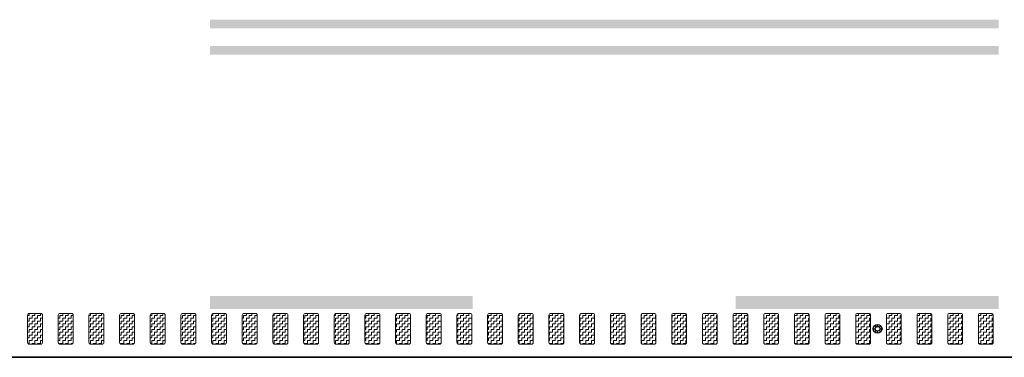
# Model space of a CAD drawing. Header units: metres. Extents: x -699 to 2316, y -1199 to 781.
# Tile 544 of 593: x 1168 to 1179, y -262 to -258. Entities that reach past the tile are written whole.
import ezdxf

# ---------------------------------------------------------------- set-up
doc = ezdxf.new("R2010")
doc.units = ezdxf.units.M
doc.linetypes.add('VW-3-3_STREEP', pattern=[6, 3, -3])
doc.linetypes.add('VW-9-3_STREEP', pattern=[12, 9, -3])
for name, color, linetype, lineweight in [('N-WA-IE-MEUBILAIR_WEGMEUBILAIR-S', 7, 'Continuous', 25), ('N-WA-VW-MARKERING_DYNAMISCH-G', 7, 'Continuous', 35), ('N-WE-VH-KANTVERHARDING-G', 210, 'Continuous', 35), ('N-WE-VW-MARKERING_LANGS_STREEP_33-G', 7, 'VW-3-3_STREEP', 13), ('N-WE-VW-MARKERING_LANGS_STREEP_93-G', 7, 'VW-9-3_STREEP', 13)]:
    doc.layers.add(name, color=color, linetype=linetype, lineweight=lineweight)
pattern_1 = [(180, (362.03036, 0), (-0.03175, -0.03175), [0.03175, -0.03175]), (270, (361.99861, 0), (0.03175, -0.03175), [0.03175, -0.03175])]

# ---------------------------------------------------------------- blocks, each defined once
blk = doc.blocks.new('SIE-WEG_GLASBOLREFLECTOR-SO')
for p, q in [((-0.375, 0), (-0.199, 0)), ((-0.141, 0.141), (-0.265, 0.265)), ((0, 0.2), (0, 0.375)), ((0.142, 0.141), (0.265, 0.265)), ((0.201, 0), (0.375, 0)), ((-0.265, -0.266), (-0.141, -0.141)), ((0, -0.375), (0, -0.2)), ((0.265, -0.266), (0.142, -0.142))]:
    blk.add_line(p, q)
for centre, radius in [((0, 0), 0.375), ((0.001, 0), 0.2)]:
    blk.add_circle(centre, radius)
blk = doc.blocks.new('glasbol')
at = {"layer": 'N-WA-IE-MEUBILAIR_WEGMEUBILAIR-S'}
blk.add_blockref('SIE-WEG_GLASBOLREFLECTOR-SO', (-0.001, 0), dxfattribs=at)

msp = doc.modelspace()

# ---------------------------------------------------------------- hatches: boundary and pattern name
at = {"layer": 'N-WA-VW-MARKERING_DYNAMISCH-G', "lineweight": 9}
h = msp.add_hatch(dxfattribs=at)
h.set_pattern_fill('ZIGZAG', color=8, scale=0.01, angle=180, style=0)
h.set_pattern_definition(pattern_1)
edge = h.paths.add_edge_path()
edge.add_line((1167.7821, -261.5327), (1167.9121, -261.5327))
edge.add_arc((1167.9121, -261.5527), 0.02, 0, 90, ccw=False)
edge.add_line((1167.9321, -261.5527), (1167.9321, -261.8627))
edge.add_arc((1167.9121, -261.8627), 0.02, 270, 360, ccw=False)
edge.add_line((1167.9121, -261.8827), (1167.7821, -261.8827))
edge.add_arc((1167.7821, -261.8627), 0.02, 180, 270, ccw=False)
edge.add_line((1167.7621, -261.8627), (1167.7621, -261.5527))
edge.add_arc((1167.7821, -261.5527), 0.02, 90, 180, ccw=False)
h = msp.add_hatch(dxfattribs=at)
h.set_pattern_fill('ZIGZAG', color=8, scale=0.01, angle=180, style=0)
h.set_pattern_definition(pattern_1)
edge = h.paths.add_edge_path()
edge.add_line((1168.1321, -261.5327), (1168.2621, -261.5327))
edge.add_arc((1168.2621, -261.5527), 0.02, 0, 90, ccw=False)
edge.add_line((1168.2821, -261.5527), (1168.2821, -261.8627))
edge.add_arc((1168.2621, -261.8627), 0.02, 270, 360, ccw=False)
edge.add_line((1168.2621, -261.8827), (1168.1321, -261.8827))
edge.add_arc((1168.1321, -261.8627), 0.02, 180, 270, ccw=False)
edge.add_line((1168.1121, -261.8627), (1168.1121, -261.5527))
edge.add_arc((1168.1321, -261.5527), 0.02, 90, 180, ccw=False)
h = msp.add_hatch(dxfattribs=at)
h.set_pattern_fill('ZIGZAG', color=8, scale=0.01, angle=180, style=0)
h.set_pattern_definition(pattern_1)
edge = h.paths.add_edge_path()
edge.add_line((1168.4821, -261.5327), (1168.6121, -261.5327))
edge.add_arc((1168.6121, -261.5527), 0.02, 0, 90, ccw=False)
edge.add_line((1168.6321, -261.5527), (1168.6321, -261.8627))
edge.add_arc((1168.6121, -261.8627), 0.02, 270, 360, ccw=False)
edge.add_line((1168.6121, -261.8827), (1168.4821, -261.8827))
edge.add_arc((1168.4821, -261.8627), 0.02, 180, 270, ccw=False)
edge.add_line((1168.4621, -261.8627), (1168.4621, -261.5527))
edge.add_arc((1168.4821, -261.5527), 0.02, 90, 180, ccw=False)
h = msp.add_hatch(dxfattribs=at)
h.set_pattern_fill('ZIGZAG', color=8, scale=0.01, angle=180, style=0)
h.set_pattern_definition(pattern_1)
edge = h.paths.add_edge_path()
edge.add_line((1168.8321, -261.5327), (1168.9621, -261.5327))
edge.add_arc((1168.9621, -261.5527), 0.02, 0, 90, ccw=False)
edge.add_line((1168.9821, -261.5527), (1168.9821, -261.8627))
edge.add_arc((1168.9621, -261.8627), 0.02, 270, 360, ccw=False)
edge.add_line((1168.9621, -261.8827), (1168.8321, -261.8827))
edge.add_arc((1168.8321, -261.8627), 0.02, 180, 270, ccw=False)
edge.add_line((1168.8121, -261.8627), (1168.8121, -261.5527))
edge.add_arc((1168.8321, -261.5527), 0.02, 90, 180, ccw=False)
h = msp.add_hatch(dxfattribs=at)
h.set_pattern_fill('ZIGZAG', color=8, scale=0.01, angle=180, style=0)
h.set_pattern_definition(pattern_1)
edge = h.paths.add_edge_path()
edge.add_line((1169.1821, -261.5327), (1169.3121, -261.5327))
edge.add_arc((1169.3121, -261.5527), 0.02, 0, 90, ccw=False)
edge.add_line((1169.3321, -261.5527), (1169.3321, -261.8627))
edge.add_arc((1169.3121, -261.8627), 0.02, 270, 360, ccw=False)
edge.add_line((1169.3121, -261.8827), (1169.1821, -261.8827))
edge.add_arc((1169.1821, -261.8627), 0.02, 180, 270, ccw=False)
edge.add_line((1169.1621, -261.8627), (1169.1621, -261.5527))
edge.add_arc((1169.1821, -261.5527), 0.02, 90, 180, ccw=False)
h = msp.add_hatch(dxfattribs=at)
h.set_pattern_fill('ZIGZAG', color=8, scale=0.01, angle=180, style=0)
h.set_pattern_definition(pattern_1)
edge = h.paths.add_edge_path()
edge.add_line((1169.5321, -261.5327), (1169.6621, -261.5327))
edge.add_arc((1169.6621, -261.5527), 0.02, 0, 90, ccw=False)
edge.add_line((1169.6821, -261.5527), (1169.6821, -261.8627))
edge.add_arc((1169.6621, -261.8627), 0.02, 270, 360, ccw=False)
edge.add_line((1169.6621, -261.8827), (1169.5321, -261.8827))
edge.add_arc((1169.5321, -261.8627), 0.02, 180, 270, ccw=False)
edge.add_line((1169.5121, -261.8627), (1169.5121, -261.5527))
edge.add_arc((1169.5321, -261.5527), 0.02, 90, 180, ccw=False)
h = msp.add_hatch(dxfattribs=at)
h.set_pattern_fill('ZIGZAG', color=8, scale=0.01, angle=180, style=0)
h.set_pattern_definition(pattern_1)
edge = h.paths.add_edge_path()
edge.add_line((1169.8821, -261.5327), (1170.0121, -261.5327))
edge.add_arc((1170.0121, -261.5527), 0.02, 0, 90, ccw=False)
edge.add_line((1170.0321, -261.5527), (1170.0321, -261.8627))
edge.add_arc((1170.0121, -261.8627), 0.02, 270, 360, ccw=False)
edge.add_line((1170.0121, -261.8827), (1169.8821, -261.8827))
edge.add_arc((1169.8821, -261.8627), 0.02, 180, 270, ccw=False)
edge.add_line((1169.8621, -261.8627), (1169.8621, -261.5527))
edge.add_arc((1169.8821, -261.5527), 0.02, 90, 180, ccw=False)
h = msp.add_hatch(dxfattribs=at)
h.set_pattern_fill('ZIGZAG', color=8, scale=0.01, angle=180, style=0)
h.set_pattern_definition(pattern_1)
edge = h.paths.add_edge_path()
edge.add_line((1170.2321, -261.5327), (1170.3621, -261.5327))
edge.add_arc((1170.3621, -261.5527), 0.02, 0, 90, ccw=False)
edge.add_line((1170.3821, -261.5527), (1170.3821, -261.8627))
edge.add_arc((1170.3621, -261.8627), 0.02, 270, 360, ccw=False)
edge.add_line((1170.3621, -261.8827), (1170.2321, -261.8827))
edge.add_arc((1170.2321, -261.8627), 0.02, 180, 270, ccw=False)
edge.add_line((1170.2121, -261.8627), (1170.2121, -261.5527))
edge.add_arc((1170.2321, -261.5527), 0.02, 90, 180, ccw=False)
h = msp.add_hatch(dxfattribs=at)
h.set_pattern_fill('ZIGZAG', color=8, scale=0.01, angle=180, style=0)
h.set_pattern_definition(pattern_1)
edge = h.paths.add_edge_path()
edge.add_line((1170.5821, -261.5327), (1170.7121, -261.5327))
edge.add_arc((1170.7121, -261.5527), 0.02, 0, 90, ccw=False)
edge.add_line((1170.7321, -261.5527), (1170.7321, -261.8627))
edge.add_arc((1170.7121, -261.8627), 0.02, 270, 360, ccw=False)
edge.add_line((1170.7121, -261.8827), (1170.5821, -261.8827))
edge.add_arc((1170.5821, -261.8627), 0.02, 180, 270, ccw=False)
edge.add_line((1170.5621, -261.8627), (1170.5621, -261.5527))
edge.add_arc((1170.5821, -261.5527), 0.02, 90, 180, ccw=False)
h = msp.add_hatch(dxfattribs=at)
h.set_pattern_fill('ZIGZAG', color=8, scale=0.01, angle=180, style=0)
h.set_pattern_definition(pattern_1)
edge = h.paths.add_edge_path()
edge.add_line((1170.9321, -261.5327), (1171.0621, -261.5327))
edge.add_arc((1171.0621, -261.5527), 0.02, 0, 90, ccw=False)
edge.add_line((1171.0821, -261.5527), (1171.0821, -261.8627))
edge.add_arc((1171.0621, -261.8627), 0.02, 270, 360, ccw=False)
edge.add_line((1171.0621, -261.8827), (1170.9321, -261.8827))
edge.add_arc((1170.9321, -261.8627), 0.02, 180, 270, ccw=False)
edge.add_line((1170.9121, -261.8627), (1170.9121, -261.5527))
edge.add_arc((1170.9321, -261.5527), 0.02, 90, 180, ccw=False)
h = msp.add_hatch(dxfattribs=at)
h.set_pattern_fill('ZIGZAG', color=8, scale=0.01, angle=180, style=0)
h.set_pattern_definition(pattern_1)
edge = h.paths.add_edge_path()
edge.add_line((1171.2821, -261.5327), (1171.4121, -261.5327))
edge.add_arc((1171.4121, -261.5527), 0.02, 0, 90, ccw=False)
edge.add_line((1171.4321, -261.5527), (1171.4321, -261.8627))
edge.add_arc((1171.4121, -261.8627), 0.02, 270, 360, ccw=False)
edge.add_line((1171.4121, -261.8827), (1171.2821, -261.8827))
edge.add_arc((1171.2821, -261.8627), 0.02, 180, 270, ccw=False)
edge.add_line((1171.2621, -261.8627), (1171.2621, -261.5527))
edge.add_arc((1171.2821, -261.5527), 0.02, 90, 180, ccw=False)
h = msp.add_hatch(dxfattribs=at)
h.set_pattern_fill('ZIGZAG', color=8, scale=0.01, angle=180, style=0)
h.set_pattern_definition(pattern_1)
edge = h.paths.add_edge_path()
edge.add_line((1171.6321, -261.5327), (1171.7621, -261.5327))
edge.add_arc((1171.7621, -261.5527), 0.02, 0, 90, ccw=False)
edge.add_line((1171.7821, -261.5527), (1171.7821, -261.8627))
edge.add_arc((1171.7621, -261.8627), 0.02, 270, 360, ccw=False)
edge.add_line((1171.7621, -261.8827), (1171.6321, -261.8827))
edge.add_arc((1171.6321, -261.8627), 0.02, 180, 270, ccw=False)
edge.add_line((1171.6121, -261.8627), (1171.6121, -261.5527))
edge.add_arc((1171.6321, -261.5527), 0.02, 90, 180, ccw=False)
h = msp.add_hatch(dxfattribs=at)
h.set_pattern_fill('ZIGZAG', color=8, scale=0.01, angle=180, style=0)
h.set_pattern_definition(pattern_1)
edge = h.paths.add_edge_path()
edge.add_line((1171.9821, -261.5327), (1172.1121, -261.5327))
edge.add_arc((1172.1121, -261.5527), 0.02, 0, 90, ccw=False)
edge.add_line((1172.1321, -261.5527), (1172.1321, -261.8627))
edge.add_arc((1172.1121, -261.8627), 0.02, 270, 360, ccw=False)
edge.add_line((1172.1121, -261.8827), (1171.9821, -261.8827))
edge.add_arc((1171.9821, -261.8627), 0.02, 180, 270, ccw=False)
edge.add_line((1171.9621, -261.8627), (1171.9621, -261.5527))
edge.add_arc((1171.9821, -261.5527), 0.02, 90, 180, ccw=False)
h = msp.add_hatch(dxfattribs=at)
h.set_pattern_fill('ZIGZAG', color=8, scale=0.01, angle=180, style=0)
h.set_pattern_definition(pattern_1)
edge = h.paths.add_edge_path()
edge.add_line((1172.3321, -261.5327), (1172.4621, -261.5327))
edge.add_arc((1172.4621, -261.5527), 0.02, 0, 90, ccw=False)
edge.add_line((1172.4821, -261.5527), (1172.4821, -261.8627))
edge.add_arc((1172.4621, -261.8627), 0.02, 270, 360, ccw=False)
edge.add_line((1172.4621, -261.8827), (1172.3321, -261.8827))
edge.add_arc((1172.3321, -261.8627), 0.02, 180, 270, ccw=False)
edge.add_line((1172.3121, -261.8627), (1172.3121, -261.5527))
edge.add_arc((1172.3321, -261.5527), 0.02, 90, 180, ccw=False)
h = msp.add_hatch(dxfattribs=at)
h.set_pattern_fill('ZIGZAG', color=8, scale=0.01, angle=180, style=0)
h.set_pattern_definition(pattern_1)
edge = h.paths.add_edge_path()
edge.add_line((1172.6821, -261.5327), (1172.8121, -261.5327))
edge.add_arc((1172.8121, -261.5527), 0.02, 0, 90, ccw=False)
edge.add_line((1172.8321, -261.5527), (1172.8321, -261.8627))
edge.add_arc((1172.8121, -261.8627), 0.02, 270, 360, ccw=False)
edge.add_line((1172.8121, -261.8827), (1172.6821, -261.8827))
edge.add_arc((1172.6821, -261.8627), 0.02, 180, 270, ccw=False)
edge.add_line((1172.6621, -261.8627), (1172.6621, -261.5527))
edge.add_arc((1172.6821, -261.5527), 0.02, 90, 180, ccw=False)
h = msp.add_hatch(dxfattribs=at)
h.set_pattern_fill('ZIGZAG', color=8, scale=0.01, angle=180, style=0)
h.set_pattern_definition(pattern_1)
edge = h.paths.add_edge_path()
edge.add_line((1173.0321, -261.5327), (1173.1621, -261.5327))
edge.add_arc((1173.1621, -261.5527), 0.02, 0, 90, ccw=False)
edge.add_line((1173.1821, -261.5527), (1173.1821, -261.8627))
edge.add_arc((1173.1621, -261.8627), 0.02, 270, 360, ccw=False)
edge.add_line((1173.1621, -261.8827), (1173.0321, -261.8827))
edge.add_arc((1173.0321, -261.8627), 0.02, 180, 270, ccw=False)
edge.add_line((1173.0121, -261.8627), (1173.0121, -261.5527))
edge.add_arc((1173.0321, -261.5527), 0.02, 90, 180, ccw=False)
h = msp.add_hatch(dxfattribs=at)
h.set_pattern_fill('ZIGZAG', color=8, scale=0.01, angle=180, style=0)
h.set_pattern_definition(pattern_1)
edge = h.paths.add_edge_path()
edge.add_line((1173.3821, -261.5327), (1173.5121, -261.5327))
edge.add_arc((1173.5121, -261.5527), 0.02, 0, 90, ccw=False)
edge.add_line((1173.5321, -261.5527), (1173.5321, -261.8627))
edge.add_arc((1173.5121, -261.8627), 0.02, 270, 360, ccw=False)
edge.add_line((1173.5121, -261.8827), (1173.3821, -261.8827))
edge.add_arc((1173.3821, -261.8627), 0.02, 180, 270, ccw=False)
edge.add_line((1173.3621, -261.8627), (1173.3621, -261.5527))
edge.add_arc((1173.3821, -261.5527), 0.02, 90, 180, ccw=False)
h = msp.add_hatch(dxfattribs=at)
h.set_pattern_fill('ZIGZAG', color=8, scale=0.01, angle=180, style=0)
h.set_pattern_definition(pattern_1)
edge = h.paths.add_edge_path()
edge.add_line((1173.7321, -261.5327), (1173.8621, -261.5327))
edge.add_arc((1173.8621, -261.5527), 0.02, 0, 90, ccw=False)
edge.add_line((1173.8821, -261.5527), (1173.8821, -261.8627))
edge.add_arc((1173.8621, -261.8627), 0.02, 270, 360, ccw=False)
edge.add_line((1173.8621, -261.8827), (1173.7321, -261.8827))
edge.add_arc((1173.7321, -261.8627), 0.02, 180, 270, ccw=False)
edge.add_line((1173.7121, -261.8627), (1173.7121, -261.5527))
edge.add_arc((1173.7321, -261.5527), 0.02, 90, 180, ccw=False)
h = msp.add_hatch(dxfattribs=at)
h.set_pattern_fill('ZIGZAG', color=8, scale=0.01, angle=180, style=0)
h.set_pattern_definition(pattern_1)
edge = h.paths.add_edge_path()
edge.add_line((1174.0821, -261.5327), (1174.2121, -261.5327))
edge.add_arc((1174.2121, -261.5527), 0.02, 0, 90, ccw=False)
edge.add_line((1174.2321, -261.5527), (1174.2321, -261.8627))
edge.add_arc((1174.2121, -261.8627), 0.02, 270, 360, ccw=False)
edge.add_line((1174.2121, -261.8827), (1174.0821, -261.8827))
edge.add_arc((1174.0821, -261.8627), 0.02, 180, 270, ccw=False)
edge.add_line((1174.0621, -261.8627), (1174.0621, -261.5527))
edge.add_arc((1174.0821, -261.5527), 0.02, 90, 180, ccw=False)
h = msp.add_hatch(dxfattribs=at)
h.set_pattern_fill('ZIGZAG', color=8, scale=0.01, angle=180, style=0)
h.set_pattern_definition(pattern_1)
edge = h.paths.add_edge_path()
edge.add_line((1174.4321, -261.5327), (1174.5621, -261.5327))
edge.add_arc((1174.5621, -261.5527), 0.02, 0, 90, ccw=False)
edge.add_line((1174.5821, -261.5527), (1174.5821, -261.8627))
edge.add_arc((1174.5621, -261.8627), 0.02, 270, 360, ccw=False)
edge.add_line((1174.5621, -261.8827), (1174.4321, -261.8827))
edge.add_arc((1174.4321, -261.8627), 0.02, 180, 270, ccw=False)
edge.add_line((1174.4121, -261.8627), (1174.4121, -261.5527))
edge.add_arc((1174.4321, -261.5527), 0.02, 90, 180, ccw=False)
h = msp.add_hatch(dxfattribs=at)
h.set_pattern_fill('ZIGZAG', color=8, scale=0.01, angle=180, style=0)
h.set_pattern_definition(pattern_1)
edge = h.paths.add_edge_path()
edge.add_line((1174.7821, -261.5327), (1174.9121, -261.5327))
edge.add_arc((1174.9121, -261.5527), 0.02, 0, 90, ccw=False)
edge.add_line((1174.9321, -261.5527), (1174.9321, -261.8627))
edge.add_arc((1174.9121, -261.8627), 0.02, 270, 360, ccw=False)
edge.add_line((1174.9121, -261.8827), (1174.7821, -261.8827))
edge.add_arc((1174.7821, -261.8627), 0.02, 180, 270, ccw=False)
edge.add_line((1174.7621, -261.8627), (1174.7621, -261.5527))
edge.add_arc((1174.7821, -261.5527), 0.02, 90, 180, ccw=False)
h = msp.add_hatch(dxfattribs=at)
h.set_pattern_fill('ZIGZAG', color=8, scale=0.01, angle=180, style=0)
h.set_pattern_definition(pattern_1)
edge = h.paths.add_edge_path()
edge.add_line((1175.1321, -261.5327), (1175.2621, -261.5327))
edge.add_arc((1175.2621, -261.5527), 0.02, 0, 90, ccw=False)
edge.add_line((1175.2821, -261.5527), (1175.2821, -261.8627))
edge.add_arc((1175.2621, -261.8627), 0.02, 270, 360, ccw=False)
edge.add_line((1175.2621, -261.8827), (1175.1321, -261.8827))
edge.add_arc((1175.1321, -261.8627), 0.02, 180, 270, ccw=False)
edge.add_line((1175.1121, -261.8627), (1175.1121, -261.5527))
edge.add_arc((1175.1321, -261.5527), 0.02, 90, 180, ccw=False)
h = msp.add_hatch(dxfattribs=at)
h.set_pattern_fill('ZIGZAG', color=8, scale=0.01, angle=180, style=0)
h.set_pattern_definition(pattern_1)
edge = h.paths.add_edge_path()
edge.add_line((1175.4821, -261.5327), (1175.6121, -261.5327))
edge.add_arc((1175.6121, -261.5527), 0.02, 0, 90, ccw=False)
edge.add_line((1175.6321, -261.5527), (1175.6321, -261.8627))
edge.add_arc((1175.6121, -261.8627), 0.02, 270, 360, ccw=False)
edge.add_line((1175.6121, -261.8827), (1175.4821, -261.8827))
edge.add_arc((1175.4821, -261.8627), 0.02, 180, 270, ccw=False)
edge.add_line((1175.4621, -261.8627), (1175.4621, -261.5527))
edge.add_arc((1175.4821, -261.5527), 0.02, 90, 180, ccw=False)
h = msp.add_hatch(dxfattribs=at)
h.set_pattern_fill('ZIGZAG', color=8, scale=0.01, angle=180, style=0)
h.set_pattern_definition(pattern_1)
edge = h.paths.add_edge_path()
edge.add_line((1175.8321, -261.5327), (1175.9621, -261.5327))
edge.add_arc((1175.9621, -261.5527), 0.02, 0, 90, ccw=False)
edge.add_line((1175.9821, -261.5527), (1175.9821, -261.8627))
edge.add_arc((1175.9621, -261.8627), 0.02, 270, 360, ccw=False)
edge.add_line((1175.9621, -261.8827), (1175.8321, -261.8827))
edge.add_arc((1175.8321, -261.8627), 0.02, 180, 270, ccw=False)
edge.add_line((1175.8121, -261.8627), (1175.8121, -261.5527))
edge.add_arc((1175.8321, -261.5527), 0.02, 90, 180, ccw=False)
h = msp.add_hatch(dxfattribs=at)
h.set_pattern_fill('ZIGZAG', color=8, scale=0.01, angle=180, style=0)
h.set_pattern_definition(pattern_1)
edge = h.paths.add_edge_path()
edge.add_line((1176.1821, -261.5327), (1176.3121, -261.5327))
edge.add_arc((1176.3121, -261.5527), 0.02, 0, 90, ccw=False)
edge.add_line((1176.3321, -261.5527), (1176.3321, -261.8627))
edge.add_arc((1176.3121, -261.8627), 0.02, 270, 360, ccw=False)
edge.add_line((1176.3121, -261.8827), (1176.1821, -261.8827))
edge.add_arc((1176.1821, -261.8627), 0.02, 180, 270, ccw=False)
edge.add_line((1176.1621, -261.8627), (1176.1621, -261.5527))
edge.add_arc((1176.1821, -261.5527), 0.02, 90, 180, ccw=False)
h = msp.add_hatch(dxfattribs=at)
h.set_pattern_fill('ZIGZAG', color=8, scale=0.01, angle=180, style=0)
h.set_pattern_definition(pattern_1)
edge = h.paths.add_edge_path()
edge.add_line((1176.5321, -261.5327), (1176.6621, -261.5327))
edge.add_arc((1176.6621, -261.5527), 0.02, 0, 90, ccw=False)
edge.add_line((1176.6821, -261.5527), (1176.6821, -261.8627))
edge.add_arc((1176.6621, -261.8627), 0.02, 270, 360, ccw=False)
edge.add_line((1176.6621, -261.8827), (1176.5321, -261.8827))
edge.add_arc((1176.5321, -261.8627), 0.02, 180, 270, ccw=False)
edge.add_line((1176.5121, -261.8627), (1176.5121, -261.5527))
edge.add_arc((1176.5321, -261.5527), 0.02, 90, 180, ccw=False)
h = msp.add_hatch(dxfattribs=at)
h.set_pattern_fill('ZIGZAG', color=8, scale=0.01, angle=180, style=0)
h.set_pattern_definition(pattern_1)
edge = h.paths.add_edge_path()
edge.add_line((1176.8821, -261.5327), (1177.0121, -261.5327))
edge.add_arc((1177.0121, -261.5527), 0.02, 0, 90, ccw=False)
edge.add_line((1177.0321, -261.5527), (1177.0321, -261.8627))
edge.add_arc((1177.0121, -261.8627), 0.02, 270, 360, ccw=False)
edge.add_line((1177.0121, -261.8827), (1176.8821, -261.8827))
edge.add_arc((1176.8821, -261.8627), 0.02, 180, 270, ccw=False)
edge.add_line((1176.8621, -261.8627), (1176.8621, -261.5527))
edge.add_arc((1176.8821, -261.5527), 0.02, 90, 180, ccw=False)
h = msp.add_hatch(dxfattribs=at)
h.set_pattern_fill('ZIGZAG', color=8, scale=0.01, angle=180, style=0)
h.set_pattern_definition(pattern_1)
edge = h.paths.add_edge_path()
edge.add_line((1177.2321, -261.5327), (1177.3621, -261.5327))
edge.add_arc((1177.3621, -261.5527), 0.02, 0, 90, ccw=False)
edge.add_line((1177.3821, -261.5527), (1177.3821, -261.8627))
edge.add_arc((1177.3621, -261.8627), 0.02, 270, 360, ccw=False)
edge.add_line((1177.3621, -261.8827), (1177.2321, -261.8827))
edge.add_arc((1177.2321, -261.8627), 0.02, 180, 270, ccw=False)
edge.add_line((1177.2121, -261.8627), (1177.2121, -261.5527))
edge.add_arc((1177.2321, -261.5527), 0.02, 90, 180, ccw=False)
h = msp.add_hatch(dxfattribs=at)
h.set_pattern_fill('ZIGZAG', color=8, scale=0.01, angle=180, style=0)
h.set_pattern_definition(pattern_1)
edge = h.paths.add_edge_path()
edge.add_line((1177.5821, -261.5327), (1177.7121, -261.5327))
edge.add_arc((1177.7121, -261.5527), 0.02, 0, 90, ccw=False)
edge.add_line((1177.7321, -261.5527), (1177.7321, -261.8627))
edge.add_arc((1177.7121, -261.8627), 0.02, 270, 360, ccw=False)
edge.add_line((1177.7121, -261.8827), (1177.5821, -261.8827))
edge.add_arc((1177.5821, -261.8627), 0.02, 180, 270, ccw=False)
edge.add_line((1177.5621, -261.8627), (1177.5621, -261.5527))
edge.add_arc((1177.5821, -261.5527), 0.02, 90, 180, ccw=False)
h = msp.add_hatch(dxfattribs=at)
h.set_pattern_fill('ZIGZAG', color=8, scale=0.01, angle=180, style=0)
h.set_pattern_definition(pattern_1)
edge = h.paths.add_edge_path()
edge.add_line((1177.9321, -261.5327), (1178.0621, -261.5327))
edge.add_arc((1178.0621, -261.5527), 0.02, 0, 90, ccw=False)
edge.add_line((1178.0821, -261.5527), (1178.0821, -261.8627))
edge.add_arc((1178.0621, -261.8627), 0.02, 270, 360, ccw=False)
edge.add_line((1178.0621, -261.8827), (1177.9321, -261.8827))
edge.add_arc((1177.9321, -261.8627), 0.02, 180, 270, ccw=False)
edge.add_line((1177.9121, -261.8627), (1177.9121, -261.5527))
edge.add_arc((1177.9321, -261.5527), 0.02, 90, 180, ccw=False)
h = msp.add_hatch(dxfattribs=at)
h.set_pattern_fill('ZIGZAG', color=8, scale=0.01, angle=180, style=0)
h.set_pattern_definition(pattern_1)
edge = h.paths.add_edge_path()
edge.add_line((1178.2821, -261.5327), (1178.4121, -261.5327))
edge.add_arc((1178.4121, -261.5527), 0.02, 0, 90, ccw=False)
edge.add_line((1178.4321, -261.5527), (1178.4321, -261.8627))
edge.add_arc((1178.4121, -261.8627), 0.02, 270, 360, ccw=False)
edge.add_line((1178.4121, -261.8827), (1178.2821, -261.8827))
edge.add_arc((1178.2821, -261.8627), 0.02, 180, 270, ccw=False)
edge.add_line((1178.2621, -261.8627), (1178.2621, -261.5527))
edge.add_arc((1178.2821, -261.5527), 0.02, 90, 180, ccw=False)
h = msp.add_hatch(dxfattribs=at)
h.set_pattern_fill('ZIGZAG', color=8, scale=0.01, angle=180, style=0)
h.set_pattern_definition(pattern_1)
edge = h.paths.add_edge_path()
edge.add_line((1178.6321, -261.5327), (1178.7621, -261.5327))
edge.add_arc((1178.7621, -261.5527), 0.02, 0, 90, ccw=False)
edge.add_line((1178.7821, -261.5527), (1178.7821, -261.8627))
edge.add_arc((1178.7621, -261.8627), 0.02, 270, 360, ccw=False)
edge.add_line((1178.7621, -261.8827), (1178.6321, -261.8827))
edge.add_arc((1178.6321, -261.8627), 0.02, 180, 270, ccw=False)
edge.add_line((1178.6121, -261.8627), (1178.6121, -261.5527))
edge.add_arc((1178.6321, -261.5527), 0.02, 90, 180, ccw=False)

# ---------------------------------------------------------------- linework, layer by layer
at = {"layer": 'N-WA-VW-MARKERING_DYNAMISCH-G', "color": 8, "lineweight": 9}
for points in [[(1167.7821, -261.5327), (1167.9121, -261.5327, -0.4142136), (1167.9321, -261.5527), (1167.9321, -261.8627, -0.4142136), (1167.9121, -261.8827), (1167.7821, -261.8827, -0.4142136), (1167.7621, -261.8627), (1167.7621, -261.5527, -0.4142136)], [(1168.1321, -261.5327), (1168.2621, -261.5327, -0.4142136), (1168.2821, -261.5527), (1168.2821, -261.8627, -0.4142136), (1168.2621, -261.8827), (1168.1321, -261.8827, -0.4142136), (1168.1121, -261.8627), (1168.1121, -261.5527, -0.4142136)], [(1168.4821, -261.5327), (1168.6121, -261.5327, -0.4142136), (1168.6321, -261.5527), (1168.6321, -261.8627, -0.4142136), (1168.6121, -261.8827), (1168.4821, -261.8827, -0.4142136), (1168.4621, -261.8627), (1168.4621, -261.5527, -0.4142136)], [(1168.8321, -261.5327), (1168.9621, -261.5327, -0.4142136), (1168.9821, -261.5527), (1168.9821, -261.8627, -0.4142136), (1168.9621, -261.8827), (1168.8321, -261.8827, -0.4142136), (1168.8121, -261.8627), (1168.8121, -261.5527, -0.4142136)], [(1169.1821, -261.5327), (1169.3121, -261.5327, -0.4142136), (1169.3321, -261.5527), (1169.3321, -261.8627, -0.4142136), (1169.3121, -261.8827), (1169.1821, -261.8827, -0.4142136), (1169.1621, -261.8627), (1169.1621, -261.5527, -0.4142136)], [(1169.5321, -261.5327), (1169.6621, -261.5327, -0.4142136), (1169.6821, -261.5527), (1169.6821, -261.8627, -0.4142136), (1169.6621, -261.8827), (1169.5321, -261.8827, -0.4142136), (1169.5121, -261.8627), (1169.5121, -261.5527, -0.4142136)], [(1169.8821, -261.5327), (1170.0121, -261.5327, -0.4142136), (1170.0321, -261.5527), (1170.0321, -261.8627, -0.4142136), (1170.0121, -261.8827), (1169.8821, -261.8827, -0.4142136), (1169.8621, -261.8627), (1169.8621, -261.5527, -0.4142136)], [(1170.2321, -261.5327), (1170.3621, -261.5327, -0.4142136), (1170.3821, -261.5527), (1170.3821, -261.8627, -0.4142136), (1170.3621, -261.8827), (1170.2321, -261.8827, -0.4142136), (1170.2121, -261.8627), (1170.2121, -261.5527, -0.4142136)], [(1170.5821, -261.5327), (1170.7121, -261.5327, -0.4142136), (1170.7321, -261.5527), (1170.7321, -261.8627, -0.4142136), (1170.7121, -261.8827), (1170.5821, -261.8827, -0.4142136), (1170.5621, -261.8627), (1170.5621, -261.5527, -0.4142136)], [(1170.9321, -261.5327), (1171.0621, -261.5327, -0.4142136), (1171.0821, -261.5527), (1171.0821, -261.8627, -0.4142136), (1171.0621, -261.8827), (1170.9321, -261.8827, -0.4142136), (1170.9121, -261.8627), (1170.9121, -261.5527, -0.4142136)], [(1171.2821, -261.5327), (1171.4121, -261.5327, -0.4142136), (1171.4321, -261.5527), (1171.4321, -261.8627, -0.4142136), (1171.4121, -261.8827), (1171.2821, -261.8827, -0.4142136), (1171.2621, -261.8627), (1171.2621, -261.5527, -0.4142136)], [(1171.6321, -261.5327), (1171.7621, -261.5327, -0.4142136), (1171.7821, -261.5527), (1171.7821, -261.8627, -0.4142136), (1171.7621, -261.8827), (1171.6321, -261.8827, -0.4142136), (1171.6121, -261.8627), (1171.6121, -261.5527, -0.4142136)], [(1171.9821, -261.5327), (1172.1121, -261.5327, -0.4142136), (1172.1321, -261.5527), (1172.1321, -261.8627, -0.4142136), (1172.1121, -261.8827), (1171.9821, -261.8827, -0.4142136), (1171.9621, -261.8627), (1171.9621, -261.5527, -0.4142136)], [(1172.3321, -261.5327), (1172.4621, -261.5327, -0.4142136), (1172.4821, -261.5527), (1172.4821, -261.8627, -0.4142136), (1172.4621, -261.8827), (1172.3321, -261.8827, -0.4142136), (1172.3121, -261.8627), (1172.3121, -261.5527, -0.4142136)], [(1172.6821, -261.5327), (1172.8121, -261.5327, -0.4142136), (1172.8321, -261.5527), (1172.8321, -261.8627, -0.4142136), (1172.8121, -261.8827), (1172.6821, -261.8827, -0.4142136), (1172.6621, -261.8627), (1172.6621, -261.5527, -0.4142136)], [(1173.0321, -261.5327), (1173.1621, -261.5327, -0.4142136), (1173.1821, -261.5527), (1173.1821, -261.8627, -0.4142136), (1173.1621, -261.8827), (1173.0321, -261.8827, -0.4142136), (1173.0121, -261.8627), (1173.0121, -261.5527, -0.4142136)], [(1173.3821, -261.5327), (1173.5121, -261.5327, -0.4142136), (1173.5321, -261.5527), (1173.5321, -261.8627, -0.4142136), (1173.5121, -261.8827), (1173.3821, -261.8827, -0.4142136), (1173.3621, -261.8627), (1173.3621, -261.5527, -0.4142136)], [(1173.7321, -261.5327), (1173.8621, -261.5327, -0.4142136), (1173.8821, -261.5527), (1173.8821, -261.8627, -0.4142136), (1173.8621, -261.8827), (1173.7321, -261.8827, -0.4142136), (1173.7121, -261.8627), (1173.7121, -261.5527, -0.4142136)], [(1174.0821, -261.5327), (1174.2121, -261.5327, -0.4142136), (1174.2321, -261.5527), (1174.2321, -261.8627, -0.4142136), (1174.2121, -261.8827), (1174.0821, -261.8827, -0.4142136), (1174.0621, -261.8627), (1174.0621, -261.5527, -0.4142136)], [(1174.4321, -261.5327), (1174.5621, -261.5327, -0.4142136), (1174.5821, -261.5527), (1174.5821, -261.8627, -0.4142136), (1174.5621, -261.8827), (1174.4321, -261.8827, -0.4142136), (1174.4121, -261.8627), (1174.4121, -261.5527, -0.4142136)], [(1174.7821, -261.5327), (1174.9121, -261.5327, -0.4142136), (1174.9321, -261.5527), (1174.9321, -261.8627, -0.4142136), (1174.9121, -261.8827), (1174.7821, -261.8827, -0.4142136), (1174.7621, -261.8627), (1174.7621, -261.5527, -0.4142136)], [(1175.1321, -261.5327), (1175.2621, -261.5327, -0.4142136), (1175.2821, -261.5527), (1175.2821, -261.8627, -0.4142136), (1175.2621, -261.8827), (1175.1321, -261.8827, -0.4142136), (1175.1121, -261.8627), (1175.1121, -261.5527, -0.4142136)], [(1175.4821, -261.5327), (1175.6121, -261.5327, -0.4142136), (1175.6321, -261.5527), (1175.6321, -261.8627, -0.4142136), (1175.6121, -261.8827), (1175.4821, -261.8827, -0.4142136), (1175.4621, -261.8627), (1175.4621, -261.5527, -0.4142136)], [(1175.8321, -261.5327), (1175.9621, -261.5327, -0.4142136), (1175.9821, -261.5527), (1175.9821, -261.8627, -0.4142136), (1175.9621, -261.8827), (1175.8321, -261.8827, -0.4142136), (1175.8121, -261.8627), (1175.8121, -261.5527, -0.4142136)], [(1176.1821, -261.5327), (1176.3121, -261.5327, -0.4142136), (1176.3321, -261.5527), (1176.3321, -261.8627, -0.4142136), (1176.3121, -261.8827), (1176.1821, -261.8827, -0.4142136), (1176.1621, -261.8627), (1176.1621, -261.5527, -0.4142136)], [(1176.5321, -261.5327), (1176.6621, -261.5327, -0.4142136), (1176.6821, -261.5527), (1176.6821, -261.8627, -0.4142136), (1176.6621, -261.8827), (1176.5321, -261.8827, -0.4142136), (1176.5121, -261.8627), (1176.5121, -261.5527, -0.4142136)], [(1176.8821, -261.5327), (1177.0121, -261.5327, -0.4142136), (1177.0321, -261.5527), (1177.0321, -261.8627, -0.4142136), (1177.0121, -261.8827), (1176.8821, -261.8827, -0.4142136), (1176.8621, -261.8627), (1176.8621, -261.5527, -0.4142136)], [(1177.2321, -261.5327), (1177.3621, -261.5327, -0.4142136), (1177.3821, -261.5527), (1177.3821, -261.8627, -0.4142136), (1177.3621, -261.8827), (1177.2321, -261.8827, -0.4142136), (1177.2121, -261.8627), (1177.2121, -261.5527, -0.4142136)], [(1177.5821, -261.5327), (1177.7121, -261.5327, -0.4142136), (1177.7321, -261.5527), (1177.7321, -261.8627, -0.4142136), (1177.7121, -261.8827), (1177.5821, -261.8827, -0.4142136), (1177.5621, -261.8627), (1177.5621, -261.5527, -0.4142136)], [(1177.9321, -261.5327), (1178.0621, -261.5327, -0.4142136), (1178.0821, -261.5527), (1178.0821, -261.8627, -0.4142136), (1178.0621, -261.8827), (1177.9321, -261.8827, -0.4142136), (1177.9121, -261.8627), (1177.9121, -261.5527, -0.4142136)], [(1178.2821, -261.5327), (1178.4121, -261.5327, -0.4142136), (1178.4321, -261.5527), (1178.4321, -261.8627, -0.4142136), (1178.4121, -261.8827), (1178.2821, -261.8827, -0.4142136), (1178.2621, -261.8627), (1178.2621, -261.5527, -0.4142136)], [(1178.6321, -261.5327), (1178.7621, -261.5327, -0.4142136), (1178.7821, -261.5527), (1178.7821, -261.8627, -0.4142136), (1178.7621, -261.8827), (1178.6321, -261.8827, -0.4142136), (1178.6121, -261.8627), (1178.6121, -261.5527, -0.4142136)]]:
    msp.add_lwpolyline(points, format="xyb", close=True, dxfattribs=at)
at = {"layer": 'N-WE-VH-KANTVERHARDING-G'}
msp.add_line((1120.0994, -262.0327), (1215.2624, -262.0327), dxfattribs=at)
at = {"layer": 'N-WE-VW-MARKERING_LANGS_STREEP_33-G', "color": 253, "linetype": 'Continuous'}
for points in [[(1169.842, -261.4827), (1172.842, -261.4827), (1169.842, -261.3327), (1172.842, -261.3327)], [(1175.842, -261.4827), (1178.842, -261.4827), (1175.842, -261.3327), (1178.842, -261.3327)]]:
    msp.add_solid(points, dxfattribs=at)
at = {"layer": 'N-WE-VW-MARKERING_LANGS_STREEP_93-G', "color": 253, "linetype": 'Continuous'}
for points in [[(1169.842, -258.1827), (1178.842, -258.1827), (1169.842, -258.2827), (1178.842, -258.2827)], [(1169.842, -258.5827), (1178.842, -258.5827), (1169.842, -258.4827), (1178.842, -258.4827)]]:
    msp.add_solid(points, dxfattribs=at)

# ---------------------------------------------------------------- block references
at = {"layer": 'N-WA-IE-MEUBILAIR_WEGMEUBILAIR-S', "xscale": 0.1333332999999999, "yscale": 0.1333332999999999, "zscale": 0.1333332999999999, "rotation": 0.1723155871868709}
msp.add_blockref('glasbol', (1177.4623, -261.7077), dxfattribs=at)

doc.saveas('drawing.dxf')
